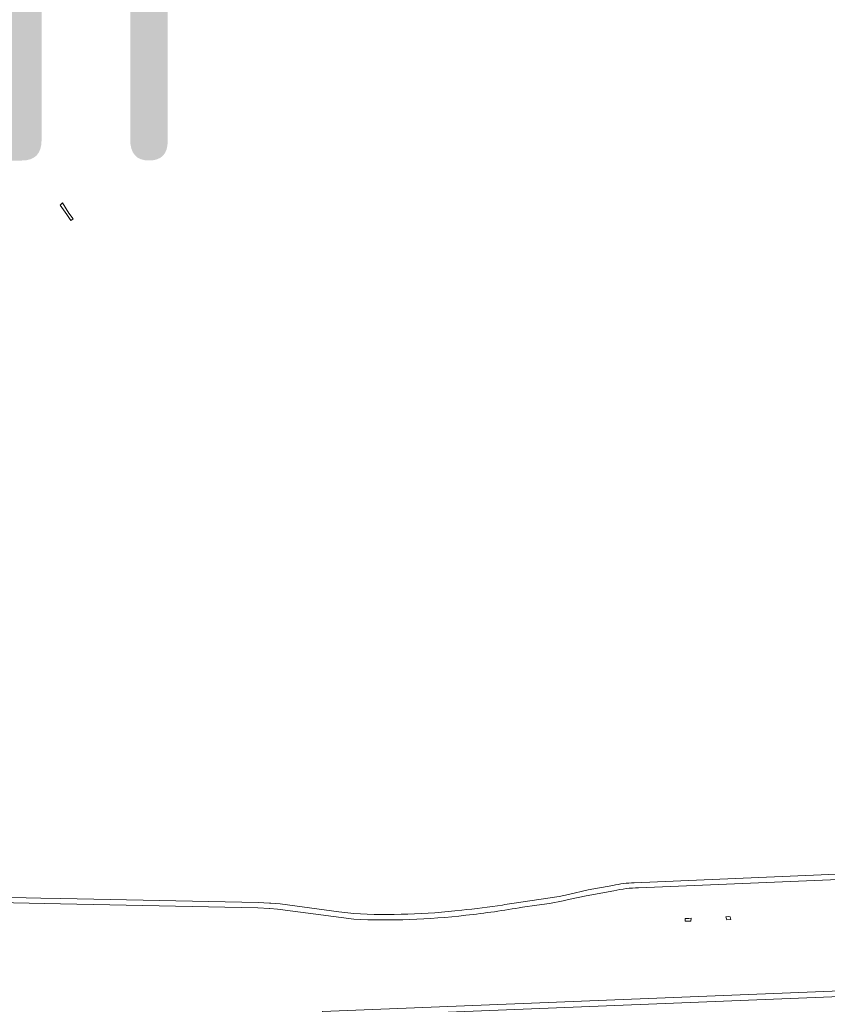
# Model space of a CAD drawing. Header units: metres. Extents: x 166325 to 190320, y 381923 to 404576.
# Tile 464 of 656: x 169708 to 170089, y 391637 to 392101. Entities that reach past the tile are written whole.
import ezdxf

# ---------------------------------------------------------------- set-up
doc = ezdxf.new("R2010")
doc.units = ezdxf.units.M
for name, color, linetype, lineweight in [('B-WE-VH-VERHARDING_ASFALT-GV', 8, 'Continuous', 18), ('B-WE-VH-VERHARDING_BETON-GV', 8, 'Continuous', 18), ('B-WE-VH-VERHARDING_GESLOTEN-GV', 8, 'Continuous', 18), ('X-XX-AL-TEKENBLAD-T50', 4, 'Continuous', 50)]:
    doc.layers.add(name, color=color, linetype=linetype, lineweight=lineweight)
doc.styles.add('NLCS-ISO-M500-T50', font='NLCS-ISO.ttf', dxfattribs={"height": 2.5})

msp = doc.modelspace()

# ---------------------------------------------------------------- linework, layer by layer
at = {"layer": 'B-WE-VH-VERHARDING_ASFALT-GV', "flags": 128}
for points in [[(170139.279, 391698.16), (170127.558, 391698.418), (170117.053, 391698.549), (170104.482, 391698.598), (169998.008, 391694.023)], [(170000.084, 391691.638), (170098.084, 391695.789), (170105.903, 391696.066), (170112.669, 391696.128), (170137.684, 391695.683)], [(169865.858, 391679.459), (169858.759, 391680.331), (169831.104, 391684.04), (169826.81, 391684.405), (169826.123, 391684.463), (169820.774, 391684.648), (169727.893, 391686.589), (169718.317, 391686.789), (169690.356, 391687.373), (169685.153, 391687.482), (169575.984, 391689.763), (169564.294, 391689.829), (169555.215, 391689.797), (169546.143, 391689.45)], [(169987.879, 391692.757), (169976.355, 391690.668), (169967.026, 391688.567), (169962.717, 391687.597), (169944.652, 391684.9)], [(169945.438, 391682.508), (169952.185, 391683.459), (169958.143, 391684.188), (169964.543, 391685.55), (169967.05, 391686.084), (169975.332, 391687.846), (169988.421, 391690.232)], [(169548.593, 391687.013), (169558.264, 391687.302), (169567.94, 391687.311), (169664.107, 391685.349), (169697.912, 391684.66), (169727.663, 391684.053)], [(169727.663, 391684.053), (169820.59, 391682.157), (169826.119, 391681.892), (169826.371, 391681.869), (169829.843, 391681.552), (169831.175, 391681.43), (169865.852, 391676.853)]]:
    msp.add_lwpolyline(points, dxfattribs=at)
at = {"layer": 'B-WE-VH-VERHARDING_ASFALT-GV'}
for points in [[(169998.008, 391694.023, 0.0489805), (169987.879, 391692.757)], [(169988.421, 391690.232, -0.0547038), (170000.084, 391691.638)], [(169944.652, 391684.9, -0.0045238), (169936.001, 391683.543)], [(169916.71, 391681.088, -0.0406079), (169865.858, 391679.459)], [(169936.001, 391683.543, -0.0099055), (169916.71, 391681.088)], [(169918.736, 391678.716, 0.0161085), (169945.438, 391682.508)], [(169865.852, 391676.853, 0.0405608), (169918.736, 391678.716)]]:
    msp.add_lwpolyline(points, format="xyb", dxfattribs=at)
at = {"layer": 'B-WE-VH-VERHARDING_ASFALT-GV', "flags": 128}
msp.add_lwpolyline([(170146.299, 391642.39), (170165.742, 391643.12), (170177.861, 391643.359), (170188.057, 391643.3), (170197.397, 391643.013), (170197.399, 391645.641), (170181.022, 391646.046), (170170.42, 391645.912), (170146.441, 391645.069), (169851.16, 391633.382), (169851.34, 391630.715)], close=True, dxfattribs=at)
at = {"layer": 'B-WE-VH-VERHARDING_BETON-GV', "flags": 128}
for points in [[(169752.646, 392098.773), (169751.79, 392098.341), (169753.966, 392093.296), (169754.429, 392092.238), (169755.459, 392092.633), (169755.203, 392092.765), (169754.764, 392093.688)], [(169728.583, 392014.654), (169727.511, 392013.629), (169730.673, 392009.179), (169732.489, 392006.369), (169733.648, 392007.111), (169731.66, 392009.803)]]:
    msp.add_lwpolyline(points, close=True, dxfattribs=at)
at = {"layer": 'B-WE-VH-VERHARDING_GESLOTEN-GV', "flags": 128}
for points in [[(170024.777, 391675.97), (170024.798, 391677.312), (170023.755, 391677.25), (170021.959, 391677.107), (170022.093, 391675.907)], [(170041.634, 391676.608), (170043.482, 391676.741), (170043.211, 391677.888), (170042.24, 391678.049), (170041.243, 391678.005)]]:
    msp.add_lwpolyline(points, close=True, dxfattribs=at)

# ---------------------------------------------------------------- next in the draw order: texts
at = {"layer": 'X-XX-AL-TEKENBLAD-T50', "insert": (168939.707, 392034.687), "char_height": 180, "attachment_point": 7, "style": 'NLCS-ISO-M500-T50', "bg_fill": 3, "box_fill_scale": 1, "bg_fill_color": 256, "bg_fill_transparency": 0}
msp.add_mtext('Lieshout', dxfattribs=at)

doc.saveas('drawing.dxf')
